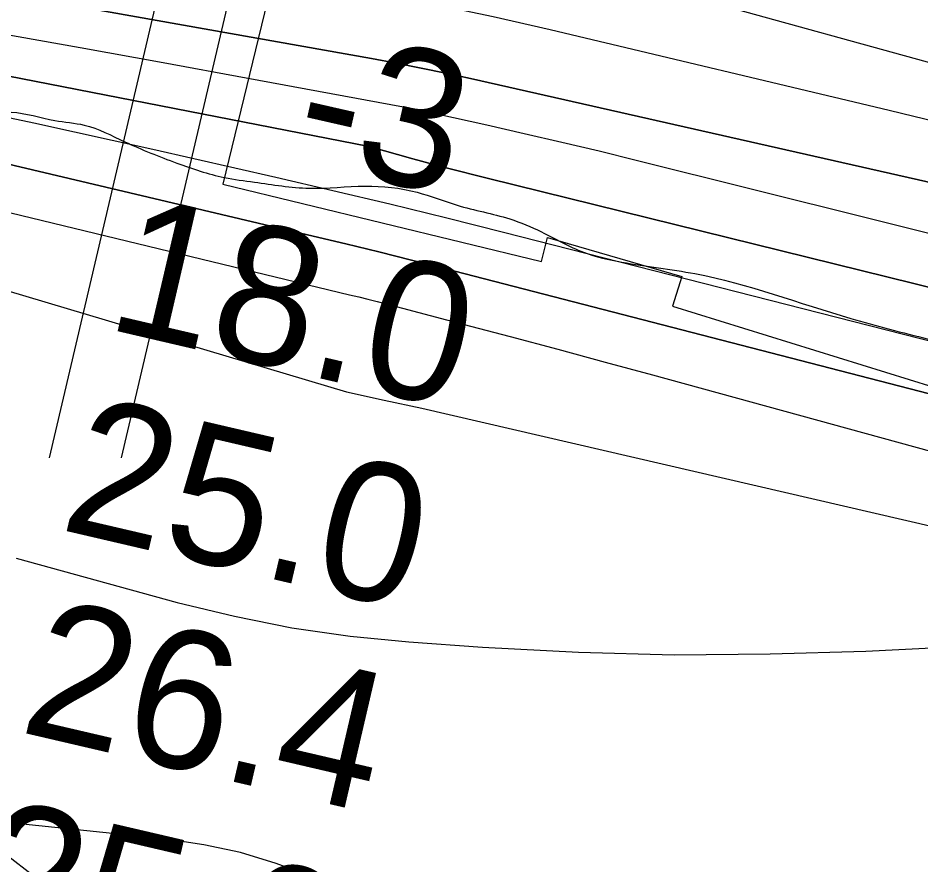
# Model space of a CAD drawing. Extents: x 3361039 to 3398939, y 576572 to 602007.
# Drawn here: x 3389364.8 to 3389802.9, y 585118.1 to 585528.7 of the extents above; entities that cross this region are included whole.
import ezdxf

# ---------------------------------------------------------------- set-up
doc = ezdxf.new("R2010")
doc.units = 0
for name, color, linetype in [('V-RIVR-EDGE', 7, 'Continuous'), ('V-RIVR-RANG', 7, 'Continuous'), ('V-RRAP-RVMT', 7, 'Continuous'), ('V-TOPO-DPTH', 7, 'Continuous'), ('V-TOPO-MAJR', 7, 'Continuous'), ('V-TOPO-MINR', 7, 'Continuous'), ('V-TOPO-WATR', 7, 'Continuous'), ('V-UTIL-LINE', 7, 'Continuous')]:
    doc.layers.add(name, color=color, linetype=linetype)

msp = doc.modelspace()

# ---------------------------------------------------------------- linework, layer by layer
at = {"layer": 'V-RIVR-EDGE'}
msp.add_spline([(3387368.61, 585771.04), (3387388.99, 585767.6), (3387407.26, 585766.09), (3387418.22, 585761.68), (3387425.51, 585756.54), (3387441.59, 585752.85), (3387452.55, 585751.36), (3387462.06, 585753.9), (3387477.43, 585758.24), (3387482.91, 585759.33), (3387491.69, 585759.31), (3387502.28, 585758.18), (3387510.32, 585756.34), (3387521.64, 585753.02), (3387530.05, 585752.27), (3387538.46, 585752.24), (3387549.79, 585752.22), (3387558.94, 585755.48), (3387571.37, 585756.92), (3387583.43, 585757.25), (3387598.42, 585756.12), (3387629.84, 585749.46), (3387659.8, 585743.54), (3387703.28, 585736.85), (3387727.4, 585734.23), (3387739.1, 585733.47), (3387750.8, 585734.17), (3387753.72, 585731.61), (3387763.2, 585723.91), (3387774.52, 585720.59), (3387790.61, 585719.82), (3387800.12, 585721.62), (3387814, 585720.13), (3387824.6, 585720.1), (3387847.25, 585714.2), (3387884.16, 585709.35), (3387930.2, 585702.66), (3387980.65, 585701.07), (3388035.1, 585696.55), (3388076.04, 585694.62), (3388096.87, 585693.84), (3388120.26, 585690.49), (3388145.1, 585685.31), (3388171.78, 585682.32), (3388198.82, 585676.77), (3388222.56, 585669.4), (3388245.57, 585660.57), (3388260.91, 585655.42), (3388279.55, 585655.37), (3388291.26, 585658.26), (3388298.95, 585663.73), (3388299.32, 585666.29), (3388298.96, 585670.67), (3388290.56, 585674.35), (3388291.67, 585677.27), (3388293.86, 585678.36), (3388303, 585677.61), (3388318.72, 585676.47), (3388334.06, 585672.78), (3388354.14, 585663.59), (3388357.06, 585659.93), (3388363.27, 585658.09), (3388368.39, 585658.07), (3388370.95, 585660.99), (3388375.34, 585662.08), (3388379, 585661.34), (3388383.01, 585659.13), (3388383.73, 585654.38), (3388384.08, 585649.26), (3388389.93, 585647.42), (3388406, 585642.26), (3388468.86, 585637.72), (3388491.52, 585635.84), (3388534.64, 585628.42), (3388578.12, 585619.17), (3388610.64, 585613.61), (3388635.85, 585612.08), (3388727.94, 585599.43), (3388768.5, 585591.65), (3388822.57, 585580.92), (3388864.95, 585570.58), (3388906.6, 585562.8), (3388924.14, 585559.46), (3388938.77, 585561.99), (3388961.44, 585563.39), (3388974.22, 585560.07), (3389007.47, 585553.41), (3389018.81, 585554.48), (3389027.22, 585555.92), (3389037.09, 585555.89), (3389051.7, 585553.67), (3389061.21, 585553.28), (3389081.31, 585552.13), (3389098.12, 585550.99), (3389120.42, 585548.74), (3389143.44, 585546.49), (3389160.24, 585542.06), (3389200.8, 585534.65), (3389222.35, 585525.1), (3389247.19, 585519.19), (3389280.43, 585509.6), (3389307.45, 585497.83), (3389334.48, 585487.17), (3389349.45, 585483.11), (3389361.52, 585483.08), (3389382.71, 585479.01), (3389396.96, 585476.78), (3389416.68, 585468.69), (3389441.88, 585458.39), (3389464.89, 585451.39), (3389479.5, 585449.16), (3389506.18, 585446.17), (3389533.23, 585447.2), (3389558.45, 585444.21), (3389577.81, 585437.95), (3389603.38, 585431.3), (3389618.72, 585425.05), (3389639.16, 585415.13), (3389657.8, 585410.33), (3389693.24, 585404.76), (3389768.86, 585383.01), (3389806.48, 585373.05), (3389854.34, 585362.33), (3389881.75, 585358.6), (3389913.91, 585354.5), (3389953.74, 585349.29), (3390008.19, 585341.84), (3390037.78, 585336.28), (3390074.32, 585327.79), (3390128.02, 585312.67), (3390164.54, 585301.61), (3390200.7, 585289.82), (3390292.74, 585255.6), (3390327.06, 585241.26), (3390360.67, 585231.67), (3390404.51, 585220.96), (3390454.94, 585214.26), (3390483.08, 585210.53), (3390491.85, 585209.41), (3390494.4, 585207.21), (3390501.33, 585200.98), (3390507.91, 585200.6), (3390527.27, 585196.17), (3390545.91, 585195.02), (3390557.61, 585194.26), (3390574.41, 585189.83), (3390605.46, 585179.52), (3390698.6, 585148.22), (3390763.25, 585126.86), (3390811.09, 585111.02), (3390852.37, 585097.76), (3390900.95, 585081.56), (3390948.06, 585063.53), (3390993.71, 585048.43), (3391036.81, 585031.87), (3391070.77, 585020.09), (3391140.54, 584997.62), (3391201.53, 584974.07), (3391247.54, 584957.51), (3391310.73, 584933.59), (3391362.22, 584914.82), (3391400.57, 584900.1), (3391441.84, 584885.75), (3391505.38, 584861.1), (3391563.46, 584841.95), (3391658.78, 584807.35), (3391712.83, 584786.01), (3391758.84, 584767.26), (3391796.08, 584749.62), (3391880.45, 584718.34), (3391926.83, 584701.41), (3391969.2, 584685.22), (3392003.88, 584666.85), (3392040.03, 584650.32), (3392077.64, 584635.97), (3392135.71, 584613.16), (3392164.91, 584598.1), (3392195.95, 584583.77), (3392224.82, 584578.21), (3392263.54, 584567.88), (3392290.57, 584559.77), (3392322.7, 584546.53), (3392396.46, 584512.72), (3392439.92, 584496.16), (3392471.69, 584484.75), (3392502.01, 584473.34), (3392510.77, 584467.47), (3392535.24, 584458.27), (3392606.09, 584432.88), (3392632.38, 584421.48), (3392666.71, 584406.77), (3392715.64, 584386.91), (3392777.36, 584364.83), (3392827.04, 584348.25), (3392863.56, 584335.37), (3392897.89, 584321.76), (3392928.56, 584307.79), (3392965.45, 584294.91), (3393010.01, 584279.08), (3393054.56, 584263.25), (3393092.54, 584248.53), (3393195.16, 584206.61), (3393234.23, 584187.87), (3393264.53, 584173.54), (3393294.11, 584162.13), (3393336.85, 584147.4), (3393374.47, 584136.34), (3393402.23, 584127.5), (3393414.27, 584119.8), (3393435.45, 584109.14), (3393459.18, 584098.12), (3393478.9, 584087.47), (3393513.6, 584076.42), (3393541.72, 584067.21), (3393588.1, 584047.35), (3393643.25, 584028.94), (3393668.44, 584018.28), (3393699.85, 584005.04), (3393737.1, 583991.79), (3393781.66, 583975.96), (3393884.66, 583943.17), (3393927.03, 583928.81), (3393981.08, 583908.2), (3394043.9, 583885.38), (3394095.77, 583868.08), (3394154.93, 583847.09), (3394200.22, 583830.53), (3394246.97, 583816.16), (3394293, 583801.42), (3394349.61, 583781.18), (3394409.13, 583754.71), (3394451.84, 583730.48), (3394470.45, 583720.2), (3394481.77, 583715.42), (3394494.2, 583713.56), (3394502.59, 583708.06), (3394507.32, 583700.37), (3394511.34, 583697.8), (3394522.66, 583692.29), (3394557.34, 583675.75), (3394600.44, 583659.93), (3394658.14, 583638.95), (3394704.53, 583623.48), (3394760.42, 583607.62), (3394823.98, 583588.82), (3394867.8, 583570.8), (3394925.86, 583546.9), (3394972.24, 583528.87), (3394995.62, 583520.04), (3395064.67, 583504.15), (3395088.42, 583499.34), (3395120.2, 583491.59), (3395149.05, 583480.55), (3395173.17, 583476.83), (3395201.3, 583471.28), (3395236.37, 583459.86), (3395256.82, 583451.77), (3395280.93, 583445.5), (3395300.3, 583445.08), (3395316.74, 583440.65), (3395324.4, 583433.32), (3395335.35, 583425.99), (3395353.6, 583417.9), (3395398.9, 583403.9), (3395426.3, 583397.25), (3395442, 583391), (3395455.87, 583383.28), (3395475.96, 583377.75), (3395495.68, 583369.3), (3395511.03, 583368.16), (3395530.4, 583365.92), (3395550.49, 583361.85), (3395654.61, 583334.91), (3395704.66, 583322.35), (3395743.73, 583306.9), (3395765.27, 583295.52), (3395788.28, 583286.32), (3395816.41, 583278.94), (3395861.72, 583270.79), (3395916.16, 583261.52), (3395960.74, 583252.63), (3396008.6, 583242.64), (3396060.84, 583230.45), (3396093.36, 583222.33), (3396135.36, 583208.7), (3396170.06, 583199.84), (3396204.41, 583191.35), (3396254.82, 583177.33), (3396301.21, 583165.89), (3396364.42, 583152.94), (3396399.13, 583144.44), (3396426.89, 583138.53), (3396463.07, 583132.95), (3396489.75, 583132.89), (3396523.38, 583130.24), (3396607.78, 583113.95), (3396670.26, 583102.1), (3396708.26, 583095.43), (3396742.97, 583089.49), (3396775.14, 583083.89)], degree=3, dxfattribs=at)
at = {"layer": 'V-RRAP-RVMT'}
for points in [[(3388411.63, 585627.02), (3388568.49, 585611.83), (3388569.98, 585626.91), (3388695.04, 585609.63), (3388695.89, 585615.68), (3388818.78, 585594.42), (3388817.55, 585586.92), (3388968.25, 585562.98), (3388969.35, 585569.79), (3389108.59, 585543.29), (3389110.32, 585552.61), (3389224.91, 585523.18), (3389270.46, 585700.39), (3389407.98, 585665.62), (3389409.06, 585669.81), (3389511.89, 585644.28), (3389464.27, 585448.13), (3389618.86, 585410.63), (3389621.67, 585422.23)], [(3389621.67, 585422.23), (3389686.86, 585403.36), (3389682.33, 585388.94), (3389820.19, 585346.35), (3389818.96, 585342.03), (3389975.24, 585296.89), (3389977.11, 585303.44), (3390093.64, 585268.89), (3390100.38, 585291.75), (3390152.85, 585275.19), (3390145.31, 585251.84), (3390257.77, 585217.55), (3390265.06, 585241.64), (3390403.8, 585200.41), (3390405.3, 585205.45), (3390543.76, 585162.9), (3390545.79, 585169.6), (3390685.67, 585128.98)]]:
    msp.add_lwpolyline(points, dxfattribs=at)
at = {"layer": 'V-TOPO-DPTH'}
for points in [[(3389027.37, 585637.37), (3389431.82, 585588.53), (3389455.77, 585585.56), (3389479.7, 585582.51), (3389503.62, 585579.32), (3389527.52, 585576.03), (3389539.33, 585574.37), (3389557.26, 585571.56), (3389575.12, 585568.38), (3389592.87, 585564.62), (3389610.55, 585560.49), (3389628.15, 585556.02), (3389645.74, 585551.46), (3389663.29, 585546.78), (3389680.81, 585542.01), (3389981.42, 585459.13), (3390009.45, 585451.5), (3390037.52, 585443.99), (3390065.63, 585436.66), (3390093.78, 585429.46), (3390401.22, 585351.83)], [(3389027.37, 585637.37), (3389431.82, 585588.53), (3389455.77, 585585.56), (3389479.7, 585582.51), (3389503.62, 585579.32), (3389527.52, 585576.03), (3389539.33, 585574.37), (3389557.26, 585571.56), (3389575.12, 585568.38), (3389592.87, 585564.62), (3389610.55, 585560.49), (3389628.15, 585556.02), (3389645.74, 585551.46), (3389663.29, 585546.78), (3389680.81, 585542.01), (3389981.42, 585459.13), (3390009.45, 585451.5), (3390037.52, 585443.99), (3390065.63, 585436.66), (3390093.78, 585429.46), (3390401.22, 585351.83)], [(3390745.08, 585150.09), (3390651.51, 585182.68), (3390626.84, 585192.1), (3390614.08, 585196.39), (3390591.96, 585202.41), (3390336.68, 585262.64), (3390047.39, 585338.28), (3389812.55, 585396.75), (3389593.02, 585450.94), (3389572.59, 585456.1), (3389556.43, 585460.39), (3389535.16, 585466.4), (3389062.85, 585558.67), (3388971.78, 585572.52), (3388953.91, 585574.27), (3388926.67, 585578.59), (3388768.38, 585604.53)], [(3388768.38, 585604.53), (3388926.67, 585578.59), (3388953.91, 585574.27), (3388971.78, 585572.52), (3389062.85, 585558.67), (3389535.16, 585466.4), (3389556.43, 585460.39), (3389572.59, 585456.1), (3389593.02, 585450.94), (3389812.55, 585396.75), (3390047.39, 585338.28), (3390336.68, 585262.64), (3390591.96, 585202.41), (3390614.08, 585196.39), (3390626.84, 585192.1), (3390651.51, 585182.68), (3390745.08, 585150.09)], [(3390576.09, 585249.3), (3390087.4, 585381.81), (3390076.63, 585384.7), (3390065.84, 585387.56), (3390055.05, 585390.36), (3390044.25, 585393.13), (3390033.44, 585395.87), (3390022.62, 585398.61), (3390011.81, 585401.34), (3390001, 585404.06), (3389990.99, 585406.59), (3389975.16, 585410.51), (3389959.31, 585414.36), (3389943.43, 585418.1), (3389927.53, 585421.75), (3389584.29, 585499.36), (3389572.35, 585501.97), (3389560.39, 585504.47), (3389548.39, 585506.8), (3389536.37, 585509.02), (3389018.93, 585600.81)], [(3389018.93, 585600.81), (3389536.37, 585509.02), (3389548.39, 585506.8), (3389560.39, 585504.47), (3389572.35, 585501.97), (3389584.29, 585499.36), (3389927.53, 585421.75), (3389943.43, 585418.1), (3389959.31, 585414.36), (3389975.16, 585410.51), (3389990.99, 585406.59), (3390001, 585404.06), (3390011.81, 585401.34), (3390022.62, 585398.61), (3390033.44, 585395.87), (3390044.25, 585393.13), (3390055.05, 585390.36), (3390065.84, 585387.56), (3390076.63, 585384.7), (3390087.4, 585381.81), (3390576.09, 585249.3)], [(3390553.25, 585138.62), (3390140.17, 585256.63), (3390115.13, 585263.73), (3390090.07, 585270.77), (3390064.98, 585277.71), (3390039.87, 585284.58), (3390014.75, 585291.39), (3389989.62, 585298.18), (3389964.49, 585304.95), (3389939.35, 585311.71), (3389936.74, 585312.41), (3389910.28, 585319.46), (3389883.81, 585326.47), (3389857.32, 585333.4), (3389830.82, 585340.29), (3389571.68, 585407.25), (3389555.78, 585411.31), (3389539.85, 585415.29), (3389523.9, 585419.18), (3389507.94, 585423), (3389318.25, 585467.7)]]:
    msp.add_lwpolyline(points, dxfattribs=at)
at = {"layer": 'V-TOPO-MAJR'}
for points in [[(3389364, 585266.86), (3389442.02, 585245.39), (3389469.78, 585238.64), (3389497.73, 585233.01), (3389525.97, 585229.05), (3389554.4, 585226.22), (3389590.19, 585223.73), (3389636.67, 585221.32), (3389683.16, 585220.02), (3389729.66, 585220.36), (3389776.18, 585221.8), (3389846.64, 585225.23)], [(3389472.77, 585124.13), (3389455.04, 585127.87), (3389437.04, 585130.56), (3389367.16, 585137.8), (3389361.46, 585135.65), (3389358.04, 585132.49), (3389358.03, 585127.84), (3389360.3, 585122.19), (3389371.19, 585113.73), (3389382.65, 585106.28), (3389394.97, 585100.36), (3389407.85, 585095.45), (3389592.09, 585038.47), (3389598.61, 585038.57), (3389603.88, 585040.4), (3389607.28, 585044.82), (3389609.44, 585050.97), (3389608.11, 585058.86), (3389605.25, 585065.77), (3389600.13, 585071.22), (3389593.49, 585075.68), (3389507.13, 585112.45), (3389490.09, 585118.81), (3389472.77, 585124.13)]]:
    msp.add_lwpolyline(points, dxfattribs=at)
at = {"layer": 'V-TOPO-MINR'}
for points in [[(3389027.37, 585637.37), (3389431.82, 585588.53), (3389455.77, 585585.56), (3389479.7, 585582.51), (3389503.62, 585579.32), (3389527.52, 585576.03), (3389539.33, 585574.37), (3389557.26, 585571.56), (3389575.12, 585568.38), (3389592.87, 585564.62), (3389610.55, 585560.49), (3389628.15, 585556.02), (3389645.74, 585551.46), (3389663.29, 585546.78), (3389680.81, 585542.01), (3389981.42, 585459.13), (3390009.45, 585451.5), (3390037.52, 585443.99), (3390065.63, 585436.66), (3390093.78, 585429.46), (3390401.22, 585351.83)], [(3389018.93, 585600.81), (3389536.37, 585509.02), (3389548.39, 585506.8), (3389560.39, 585504.47), (3389572.35, 585501.97), (3389584.29, 585499.36), (3389927.53, 585421.75), (3389943.43, 585418.1), (3389959.31, 585414.36), (3389975.16, 585410.51), (3389990.99, 585406.59), (3390001, 585404.06), (3390011.81, 585401.34), (3390022.62, 585398.61), (3390033.44, 585395.87), (3390044.25, 585393.13), (3390055.05, 585390.36), (3390065.84, 585387.56), (3390076.63, 585384.7), (3390087.4, 585381.81), (3390576.09, 585249.3)], [(3389327.82, 585575.29), (3389511.62, 585545.41), (3389539.6, 585540.55), (3389567.5, 585535.29), (3389595.28, 585529.41), (3389622.98, 585523.14), (3389787.46, 585483.98), (3389828.07, 585474.18), (3389868.64, 585464.19), (3389909.14, 585453.94), (3389949.59, 585443.51), (3389952.52, 585442.74), (3389991.49, 585432.62), (3390030.48, 585422.57), (3390069.5, 585412.62), (3390108.54, 585402.75), (3390646.36, 585267.58), (3390647.4, 585267.31), (3390649.23, 585266.85), (3390652.76, 585265.88), (3390656.01, 585264.91), (3391449.41, 585019.99)], [(3389354.76, 585521.58), (3389395.01, 585514.39), (3389435.24, 585507.09), (3389475.46, 585499.73), (3389551.85, 585485.66), (3389555.87, 585484.88), (3389557.88, 585484.46), (3389559.88, 585484.03), (3389592.26, 585476.87), (3389610.43, 585472.78), (3389628.58, 585468.59), (3389646.7, 585464.25), (3389664.79, 585459.82), (3389948.9, 585389.01), (3389981.51, 585380.86), (3390014.11, 585372.67), (3390046.69, 585364.43), (3390079.27, 585356.16), (3390142.65, 585340.02), (3390206.87, 585323.5), (3390271.03, 585306.78)], [(3389119.4, 585492.72), (3389525.69, 585394.54), (3389530.13, 585393.45), (3389534.57, 585392.34), (3389539, 585391.21), (3389543.43, 585390.06), (3389580.63, 585380.31), (3389603.65, 585374.23), (3389626.65, 585368.1), (3389649.63, 585361.89), (3389672.6, 585355.64), (3389942.43, 585281.66), (3389961.59, 585276.41), (3389980.74, 585271.17), (3389999.9, 585265.94), (3390019.05, 585260.71), (3390211.77, 585208.16), (3390275.53, 585190.64)], [(3389314.77, 585490.06), (3389372.52, 585477.85), (3389430.16, 585465.12), (3389489.83, 585451.53), (3389517.53, 585445.11), (3389545.2, 585438.55), (3389572.82, 585431.77), (3389600.41, 585424.85), (3389818.51, 585369.22), (3389848.41, 585361.59), (3389878.31, 585353.96), (3389908.21, 585346.31), (3389938.1, 585338.67), (3389983.14, 585327.14), (3389990.52, 585325.24), (3389997.89, 585323.34), (3390005.26, 585321.44), (3390012.63, 585319.52), (3390262.38, 585254.52)], [(3389106.58, 585471.89), (3389524.23, 585347.42), (3389542.47, 585343.37), (3389560.74, 585339.47), (3389941.2, 585251.51), (3389956.46, 585247.61), (3389971.7, 585243.64), (3389986.91, 585239.55), (3390002.11, 585235.4), (3390497.68, 585097.94), (3390512.16, 585093.9), (3390526.63, 585089.82), (3390541.09, 585085.69), (3390555.53, 585081.53), (3390569.93, 585077.23), (3390584.29, 585072.8), (3390598.58, 585068.14), (3390612.83, 585063.35), (3391305.14, 584824.7)], [(3389318.25, 585467.7), (3389507.94, 585423), (3389523.9, 585419.18), (3389539.85, 585415.29), (3389555.78, 585411.31), (3389571.68, 585407.25), (3389830.82, 585340.29), (3389857.32, 585333.4), (3389883.81, 585326.47), (3389910.28, 585319.46), (3389936.74, 585312.41), (3389939.35, 585311.71), (3389964.49, 585304.95), (3389989.62, 585298.18), (3390014.75, 585291.39), (3390039.87, 585284.58), (3390064.98, 585277.71), (3390090.07, 585270.77), (3390115.13, 585263.73), (3390140.17, 585256.63), (3390553.25, 585138.62)]]:
    msp.add_lwpolyline(points, dxfattribs=at)
at = {"layer": 'V-TOPO-WATR'}
msp.add_lwpolyline([(3390745.08, 585150.09), (3390651.51, 585182.68), (3390626.84, 585192.1), (3390614.08, 585196.39), (3390591.96, 585202.41), (3390336.68, 585262.64), (3390047.39, 585338.28), (3389812.55, 585396.75), (3389593.02, 585450.94), (3389572.59, 585456.1), (3389556.43, 585460.39), (3389535.16, 585466.4), (3389062.85, 585558.67), (3388971.78, 585572.52), (3388953.91, 585574.27), (3388926.67, 585578.59), (3388768.38, 585604.53)], dxfattribs=at)
at = {"layer": 'V-UTIL-LINE'}
for p, q in [((3390065.63, 588240.06), (3389379.95, 585315.41)), ((3390100.62, 588240.06), (3389414.94, 585315.41))]:
    msp.add_line(p, q, dxfattribs=at)

# ---------------------------------------------------------------- texts
at = {"layer": 'V-RIVR-RANG'}
for s, rotation, p in [('-3', 347.1806, (3389496.34, 585459.9)), ('18.0', 346.8983, (3389406.5, 585378.4)), ('25.0', 346.8983, (3389384.07, 585280.95)), ('26.4', 346.8983, (3389364.47, 585182.84)), ('25.6', 346.8983, (3389340.24, 585085.81))]:
    msp.add_text(s, height=67, rotation=rotation, dxfattribs=at).set_placement(p)

doc.saveas('drawing.dxf')
